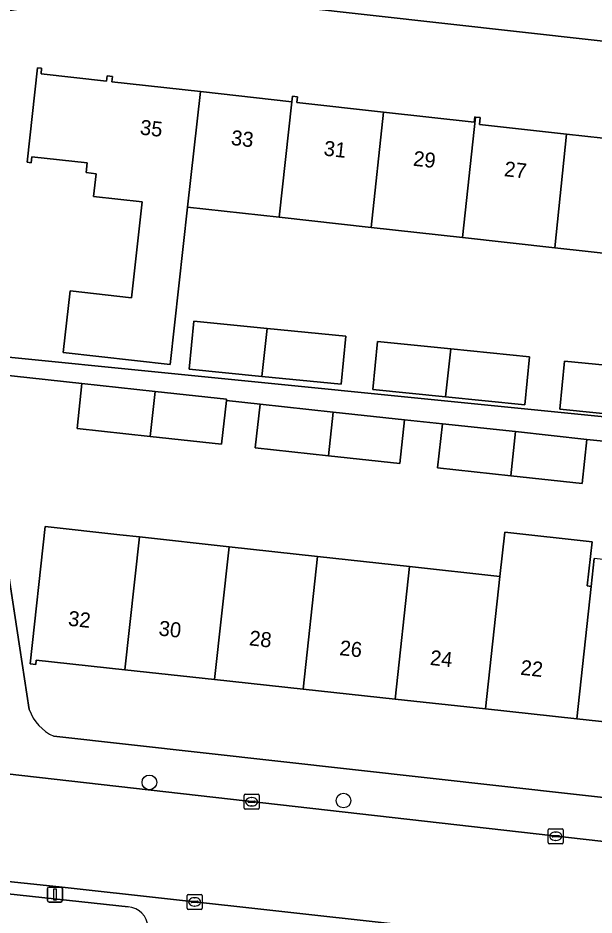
# Model space of a CAD drawing. Extents: x 162026 to 163502, y 387295 to 388169.
# Drawn here: x 162690.8 to 162729.2, y 387498.1 to 387558 of the extents above; entities that cross this region are included whole.
import ezdxf

# ---------------------------------------------------------------- set-up
doc = ezdxf.new("R2010")
doc.units = 0
for name, color, linetype in [('IMGEO_Boom', 7, 'Continuous'), ('IMGEO_Erf', 7, 'Continuous'), ('IMGEO_Groenvoorziening', 7, 'Continuous'), ('IMGEO_Kolk', 7, 'Continuous'), ('IMGEO_Lichtmast', 7, 'Continuous'), ('IMGEO_Pand', 7, 'Continuous'), ('IMGEO_Pand_nummerreeks', 7, 'Continuous'), ('IMGEO_Rijbaan_lokaal_open', 7, 'Continuous'), ('IMGEO_Voetpad_open', 7, 'Continuous')]:
    doc.layers.add(name, color=color, linetype=linetype)

msp = doc.modelspace()

# ---------------------------------------------------------------- linework, layer by layer
at = {"layer": 'IMGEO_Boom'}
for centre in [(162699.559, 387506.97), (162712.504, 387505.757)]:
    msp.add_circle(centre, 0.489, dxfattribs=at)
at = {"layer": 'IMGEO_Erf'}
for points in [[(162734.19, 387555.945), (162699.334, 387559.856), (162686.046, 387557.841)], [(162684.795, 387555.861), (162687.909, 387535.567), (162702.151, 387534.139), (162722.359, 387532.113), (162739.006, 387530.445)], [(162732.87, 387541.952), (162726.607, 387542.646), (162720.448, 387543.329), (162714.343, 387544.005), (162708.219, 387544.683), (162702.106, 387545.361), (162700.945, 387534.856), (162693.82, 387535.645), (162694.275, 387539.759), (162698.365, 387539.306), (162699.073, 387545.697), (162695.842, 387546.055), (162696.012, 387547.586), (162695.339, 387547.661), (162695.41, 387548.307), (162691.722, 387548.716), (162691.677, 387548.318), (162691.408, 387548.347), (162692.107, 387554.658), (162692.375, 387554.628), (162692.332, 387554.239), (162696.695, 387553.756), (162696.734, 387554.105), (162697.092, 387554.065), (162697.054, 387553.716), (162702.957, 387553.062), (162709.063, 387552.386), (162709.104, 387552.758), (162709.434, 387552.722), (162709.39, 387552.33), (162715.177, 387551.689), (162721.221, 387551.019), (162721.26, 387551.371), (162721.311, 387551.365), (162721.621, 387551.331), (162721.57, 387550.87), (162727.369, 387550.228), (162733.481, 387549.551)], [(162731.164, 387529.609), (162728.74, 387529.857), (162728.42, 387526.907), (162723.664, 387527.423), (162718.783, 387527.953), (162719.103, 387530.903), (162716.573, 387531.166), (162716.255, 387528.24), (162711.501, 387528.756), (162706.621, 387529.286), (162706.939, 387532.212), (162704.692, 387532.456), (162704.375, 387529.543), (162699.621, 387530.059), (162694.741, 387530.589), (162695.065, 387533.579), (162688.098, 387534.336), (162691.552, 387511.83)], [(162734.033, 387510.561), (162728.053, 387511.211), (162721.974, 387511.871), (162715.943, 387512.526), (162709.811, 387513.191), (162703.906, 387513.833), (162697.93, 387514.481), (162692.012, 387515.124), (162691.981, 387514.845), (162691.612, 387514.885), (162692.607, 387524.042), (162697.578, 387523.497), (162698.893, 387523.353), (162704.869, 387522.698), (162710.773, 387522.05), (162716.904, 387521.378), (162722.935, 387520.717), (162723.254, 387523.657), (162729.076, 387523.02), (162728.754, 387520.079), (162729.013, 387520.051), (162729.214, 387521.903)], [(162693.181, 387510.055), (162787.592, 387499.501)]]:
    msp.add_lwpolyline(points, dxfattribs=at)
for points in [[(162707.406, 387537.264), (162712.664, 387536.737), (162712.343, 387533.533), (162707.055, 387534.063), (162702.206, 387534.549), (162702.527, 387537.753)], [(162724.596, 387532.166), (162719.308, 387532.696), (162714.459, 387533.182), (162714.78, 387536.386), (162719.651, 387535.897), (162724.917, 387535.37)], [(162732.058, 387534.599), (162737.388, 387534.065), (162737.067, 387530.861), (162731.776, 387531.391), (162726.931, 387531.877), (162727.252, 387535.08)]]:
    msp.add_lwpolyline(points, close=True, dxfattribs=at)
msp.add_arc((162694.42, 387512.827), 3.037, 199.17448, 245.91361, dxfattribs=at)
at = {"layer": 'IMGEO_Groenvoorziening'}
msp.add_lwpolyline([(162698.135, 387498.657), (162674.881, 387501.177)], dxfattribs=at)
msp.add_arc((162698.051, 387497.245), 1.415, 2.19535, 86.61104, dxfattribs=at)
at = {"layer": 'IMGEO_Kolk'}
for p, q in [((162705.879, 387505.252), (162705.879, 387506.104)), ((162705.954, 387506.178), (162706.806, 387506.178)), ((162706.367, 387505.958), (162706.392, 387505.958)), ((162706.88, 387506.104), (162706.88, 387505.252)), ((162706.138, 387505.672), (162706.138, 387505.684)), ((162706.576, 387505.635), (162706.178, 387505.635)), ((162706.181, 387505.721), (162706.579, 387505.721)), ((162706.39, 387505.398), (162706.365, 387505.398)), ((162706.622, 387505.684), (162706.622, 387505.672)), ((162706.806, 387505.178), (162705.954, 387505.178)), ((162726.158, 387502.949), (162726.158, 387503.801)), ((162726.233, 387503.875), (162727.085, 387503.875)), ((162726.646, 387503.655), (162726.671, 387503.655)), ((162727.159, 387503.801), (162727.159, 387502.949)), ((162727.085, 387502.875), (162726.233, 387502.875)), ((162726.417, 387503.369), (162726.417, 387503.381)), ((162726.855, 387503.332), (162726.457, 387503.332)), ((162726.46, 387503.418), (162726.858, 387503.418)), ((162726.669, 387503.095), (162726.644, 387503.095)), ((162726.901, 387503.381), (162726.901, 387503.369)), ((162702.077, 387498.571), (162702.077, 387499.423)), ((162702.152, 387499.497), (162703.004, 387499.497)), ((162702.565, 387499.277), (162702.59, 387499.277)), ((162703.078, 387499.423), (162703.078, 387498.571)), ((162702.336, 387498.991), (162702.336, 387499.003)), ((162702.774, 387498.954), (162702.376, 387498.954)), ((162702.379, 387499.04), (162702.777, 387499.04)), ((162702.588, 387498.717), (162702.563, 387498.717)), ((162702.82, 387499.003), (162702.82, 387498.991)), ((162703.004, 387498.497), (162702.152, 387498.497))]:
    msp.add_line(p, q, dxfattribs=at)
for points in [[(162705.879, 387505.252), (162705.879, 387506.104)], [(162705.954, 387506.178), (162706.806, 387506.178)], [(162706.88, 387506.104), (162706.88, 387505.252)], [(162706.806, 387505.178), (162705.954, 387505.178)], [(162726.158, 387502.949), (162726.158, 387503.801)], [(162726.233, 387503.875), (162727.085, 387503.875)], [(162727.159, 387503.801), (162727.159, 387502.949)], [(162727.085, 387502.875), (162726.233, 387502.875)], [(162702.077, 387498.571), (162702.077, 387499.423)], [(162702.152, 387499.497), (162703.004, 387499.497)], [(162703.078, 387499.423), (162703.078, 387498.571)], [(162703.004, 387498.497), (162702.152, 387498.497)]]:
    msp.add_lwpolyline(points, dxfattribs=at)
for centre, radius, start, end in [((162705.956, 387506.102), 0.0765, 91.55205, 178.44795), ((162705.956, 387506.102), 0.0765, 91.55205, 178.44795), ((162706.804, 387506.102), 0.0765, 1.55205, 88.44795), ((162706.804, 387506.102), 0.0765, 1.55205, 88.44795), ((162706.178, 387505.681), 0.0403, 85.87752, 175.75265), ((162706.175, 387505.671), 0.0366, 178.93798, 274.71019), ((162706.579, 387505.678), 0.043, 264.86636, 352.45326), ((162706.583, 387505.683), 0.0386, 1.73085, 96.63898), ((162705.956, 387505.254), 0.0765, 181.55205, 268.44795), ((162705.956, 387505.254), 0.0765, 181.55205, 268.44795), ((162706.804, 387505.254), 0.0765, 271.55205, 358.44795), ((162706.804, 387505.254), 0.0765, 271.55205, 358.44795), ((162726.235, 387503.799), 0.0765, 91.55205, 178.44795), ((162726.235, 387503.799), 0.0765, 91.55205, 178.44795), ((162727.083, 387503.799), 0.0765, 1.55205, 88.44795), ((162727.083, 387503.799), 0.0765, 1.55205, 88.44795), ((162726.235, 387502.951), 0.0765, 181.55205, 268.44795), ((162726.235, 387502.951), 0.0765, 181.55205, 268.44795), ((162726.457, 387503.378), 0.0403, 85.87752, 175.75265), ((162726.454, 387503.368), 0.0366, 178.93798, 274.71019), ((162726.858, 387503.375), 0.043, 264.86636, 352.45326), ((162726.862, 387503.38), 0.0386, 1.73085, 96.63898), ((162727.083, 387502.951), 0.0765, 271.55205, 358.44795), ((162727.083, 387502.951), 0.0765, 271.55205, 358.44795), ((162702.154, 387499.421), 0.0765, 91.55205, 178.44795), ((162702.154, 387499.421), 0.0765, 91.55205, 178.44795), ((162703.002, 387499.421), 0.0765, 1.55205, 88.44795), ((162703.002, 387499.421), 0.0765, 1.55205, 88.44795), ((162702.376, 387499), 0.0403, 85.87752, 175.75265), ((162702.373, 387498.99), 0.0366, 178.93798, 274.71019), ((162702.777, 387498.997), 0.043, 264.86636, 352.45326), ((162702.781, 387499.002), 0.0386, 1.73085, 96.63898), ((162702.154, 387498.573), 0.0765, 181.55205, 268.44795), ((162702.154, 387498.573), 0.0765, 181.55205, 268.44795), ((162703.002, 387498.573), 0.0765, 271.55205, 358.44795), ((162703.002, 387498.573), 0.0765, 271.55205, 358.44795)]:
    msp.add_arc(centre, radius, start, end, dxfattribs=at)
for centre, major_axis, ratio, start_param, end_param in [((162706.366, 387505.678), (-0.387, 0.002), 0.722429, 4.712389, 7.853982), ((162706.391, 387505.678), (-0.39, 0.002), 0.717154, 1.570796, 4.712389), ((162726.645, 387503.375), (-0.387, 0.002), 0.722429, 4.712389, 7.853982), ((162726.67, 387503.375), (-0.39, 0.002), 0.717154, 1.570796, 4.712389), ((162702.564, 387498.997), (-0.387, 0.002), 0.722429, 4.712389, 7.853982), ((162702.589, 387498.997), (-0.39, 0.002), 0.717154, 1.570796, 4.712389)]:
    msp.add_ellipse(centre, major_axis=major_axis, ratio=ratio, start_param=start_param, end_param=end_param, dxfattribs=at)
at = {"layer": 'IMGEO_Lichtmast'}
for p, q in [((162692.767, 387499.086), (162692.767, 387499.886)), ((162692.767, 387499.886), (162692.767, 387499.086)), ((162692.867, 387499.986), (162693.657, 387499.986)), ((162693.657, 387499.986), (162692.867, 387499.986)), ((162693.757, 387499.886), (162693.757, 387499.086)), ((162693.757, 387499.086), (162693.757, 387499.886)), ((162693.657, 387498.986), (162692.867, 387498.986)), ((162692.867, 387498.986), (162693.657, 387498.986))]:
    msp.add_line(p, q, dxfattribs=at)
msp.add_lwpolyline([(162693.187, 387499.861), (162693.337, 387499.861), (162693.337, 387499.111), (162693.187, 387499.111), (162693.187, 387499.861)], dxfattribs=at)
for centre, start, end in [((162692.867, 387499.886), 90, 180), ((162692.867, 387499.886), 90, 180), ((162693.657, 387499.886), 0, 90), ((162693.657, 387499.886), 360, 90), ((162692.867, 387499.086), 180, 270), ((162692.867, 387499.086), 180, 270), ((162693.657, 387499.086), 270, 0), ((162693.657, 387499.086), 270, 0)]:
    msp.add_arc(centre, 0.1, start, end, dxfattribs=at)
at = {"layer": 'IMGEO_Pand'}
for points in [[(162702.106, 387545.361), (162702.957, 387553.062), (162697.054, 387553.716), (162697.092, 387554.065), (162696.734, 387554.105), (162696.695, 387553.756), (162692.332, 387554.239), (162692.375, 387554.628), (162692.107, 387554.658), (162691.408, 387548.347), (162691.677, 387548.318), (162691.722, 387548.716), (162695.41, 387548.307), (162695.339, 387547.661), (162696.012, 387547.586), (162695.842, 387546.055), (162699.073, 387545.697), (162698.365, 387539.306), (162694.275, 387539.759), (162693.82, 387535.645), (162700.945, 387534.856)], [(162709.063, 387552.386), (162702.957, 387553.062), (162702.106, 387545.361), (162708.219, 387544.683)], [(162715.177, 387551.689), (162709.39, 387552.33), (162709.434, 387552.722), (162709.104, 387552.758), (162709.063, 387552.386), (162708.219, 387544.683), (162714.343, 387544.005)], [(162721.311, 387551.365), (162721.26, 387551.371), (162721.221, 387551.019), (162715.177, 387551.689), (162714.343, 387544.005), (162720.448, 387543.329)], [(162727.369, 387550.228), (162721.57, 387550.87), (162721.621, 387551.331), (162721.311, 387551.365), (162720.448, 387543.329), (162726.607, 387542.646)], [(162726.607, 387542.646), (162732.87, 387541.952), (162733.099, 387544.059), (162733.502, 387547.774), (162733.376, 387547.783), (162733.481, 387549.551), (162727.369, 387550.228)], [(162707.055, 387534.063), (162707.406, 387537.264), (162702.527, 387537.753), (162702.206, 387534.549)], [(162707.406, 387537.264), (162707.055, 387534.063), (162712.343, 387533.533), (162712.664, 387536.737)], [(162714.78, 387536.386), (162714.459, 387533.182), (162719.308, 387532.696), (162719.651, 387535.897)], [(162724.596, 387532.166), (162724.917, 387535.37), (162719.651, 387535.897), (162719.308, 387532.696)], [(162727.252, 387535.08), (162726.931, 387531.877), (162731.776, 387531.391), (162732.058, 387534.599)], [(162699.945, 387533.049), (162695.065, 387533.579), (162694.741, 387530.589), (162699.621, 387530.059)], [(162704.692, 387532.456), (162704.7, 387532.533), (162699.945, 387533.049), (162699.621, 387530.059), (162704.375, 387529.543)], [(162711.819, 387531.682), (162706.939, 387532.212), (162706.621, 387529.286), (162711.501, 387528.756)], [(162716.255, 387528.24), (162716.573, 387531.166), (162711.819, 387531.682), (162711.501, 387528.756)], [(162723.984, 387530.373), (162719.103, 387530.903), (162718.783, 387527.953), (162723.664, 387527.423)], [(162723.664, 387527.423), (162728.42, 387526.907), (162728.74, 387529.857), (162723.984, 387530.373)], [(162698.893, 387523.353), (162697.578, 387523.497), (162692.607, 387524.042), (162691.612, 387514.885), (162691.981, 387514.845), (162692.012, 387515.124), (162697.93, 387514.481)], [(162704.869, 387522.698), (162698.893, 387523.353), (162697.93, 387514.481), (162703.906, 387513.833)], [(162729.013, 387520.051), (162728.754, 387520.079), (162729.076, 387523.02), (162723.254, 387523.657), (162722.935, 387520.717), (162721.974, 387511.871), (162728.053, 387511.211)], [(162703.906, 387513.833), (162709.811, 387513.191), (162710.773, 387522.05), (162704.869, 387522.698)], [(162716.904, 387521.378), (162710.773, 387522.05), (162709.811, 387513.191), (162715.943, 387512.526)], [(162734.993, 387519.395), (162734.775, 387519.419), (162734.976, 387521.271), (162729.214, 387521.903), (162729.013, 387520.051), (162728.053, 387511.211), (162734.033, 387510.561)], [(162715.943, 387512.526), (162721.974, 387511.871), (162722.935, 387520.717), (162716.904, 387521.378)]]:
    msp.add_lwpolyline(points, close=True, dxfattribs=at)
at = {"layer": 'IMGEO_Rijbaan_lokaal_open'}
for points in [[(162756.513, 387500), (162684.573, 387508.154)], [(162679.933, 387501.42), (162693.547, 387500), (162723.24, 387496.706)]]:
    msp.add_lwpolyline(points, dxfattribs=at)
at = {"layer": 'IMGEO_Voetpad_open'}
for points in [[(162672.095, 387558.114), (162672.291, 387556.69), (162672.403, 387555.96), (162680.527, 387557.027), (162686.046, 387557.841), (162699.334, 387559.856), (162734.19, 387555.945), (162734.854, 387561.873), (162771.602, 387557.921), (162772.304, 387563.908)], [(162739.006, 387530.445), (162722.359, 387532.113), (162702.151, 387534.139), (162687.909, 387535.567), (162688.098, 387534.336), (162695.065, 387533.579), (162699.945, 387533.049), (162704.7, 387532.533), (162704.692, 387532.456), (162706.939, 387532.212), (162711.819, 387531.682), (162716.573, 387531.166), (162719.103, 387530.903), (162723.984, 387530.373), (162728.74, 387529.857), (162731.164, 387529.609)], [(162691.552, 387511.83), (162688.098, 387534.336)], [(162679.11, 387513.745), (162679.176, 387513.327), (162679.286, 387512.787), (162679.443, 387512.258), (162679.647, 387511.746), (162679.896, 387511.254), (162680.188, 387510.786), (162680.521, 387510.346), (162680.892, 387509.937), (162681.297, 387509.564), (162681.735, 387509.228), (162682.2, 387508.932), (162682.691, 387508.68), (162683.201, 387508.472), (162683.729, 387508.31), (162684.268, 387508.196), (162684.573, 387508.154), (162756.513, 387500), (162809.066, 387494.139)], [(162810.292, 387496.963), (162789.055, 387499.337), (162787.592, 387499.501), (162693.181, 387510.055)], [(162674.881, 387501.177), (162698.135, 387498.657)], [(162723.24, 387496.706), (162693.547, 387500), (162679.933, 387501.42)]]:
    msp.add_lwpolyline(points, dxfattribs=at)
for centre, radius, start, end in [((162694.42, 387512.827), 3.037, 199.17448, 245.91361), ((162698.051, 387497.245), 1.415, 2.19535, 86.61104)]:
    msp.add_arc(centre, radius, start, end, dxfattribs=at)

# ---------------------------------------------------------------- texts
at = {"layer": 'IMGEO_Pand_nummerreeks'}
for s, rotation, p in [('35', 353.47722, (162698.896, 387550.204)), ('33', 353.47974, (162704.967, 387549.511)), ('31', 353.47974, (162711.15, 387548.803)), ('29', 353.47974, (162717.11, 387548.122)), ('27', 353.47722, (162723.181, 387547.427)), ('32', 353.80314, (162694.106, 387517.432)), ('30', 353.80314, (162700.144, 387516.776)), ('28', 353.80314, (162706.176, 387516.121)), ('26', 353.80314, (162712.205, 387515.467)), ('24', 353.80314, (162718.237, 387514.812)), ('22', 353.8006, (162724.266, 387514.157))]:
    msp.add_text(s, height=1, rotation=rotation, dxfattribs=at).set_placement(p)

doc.saveas('drawing.dxf')
